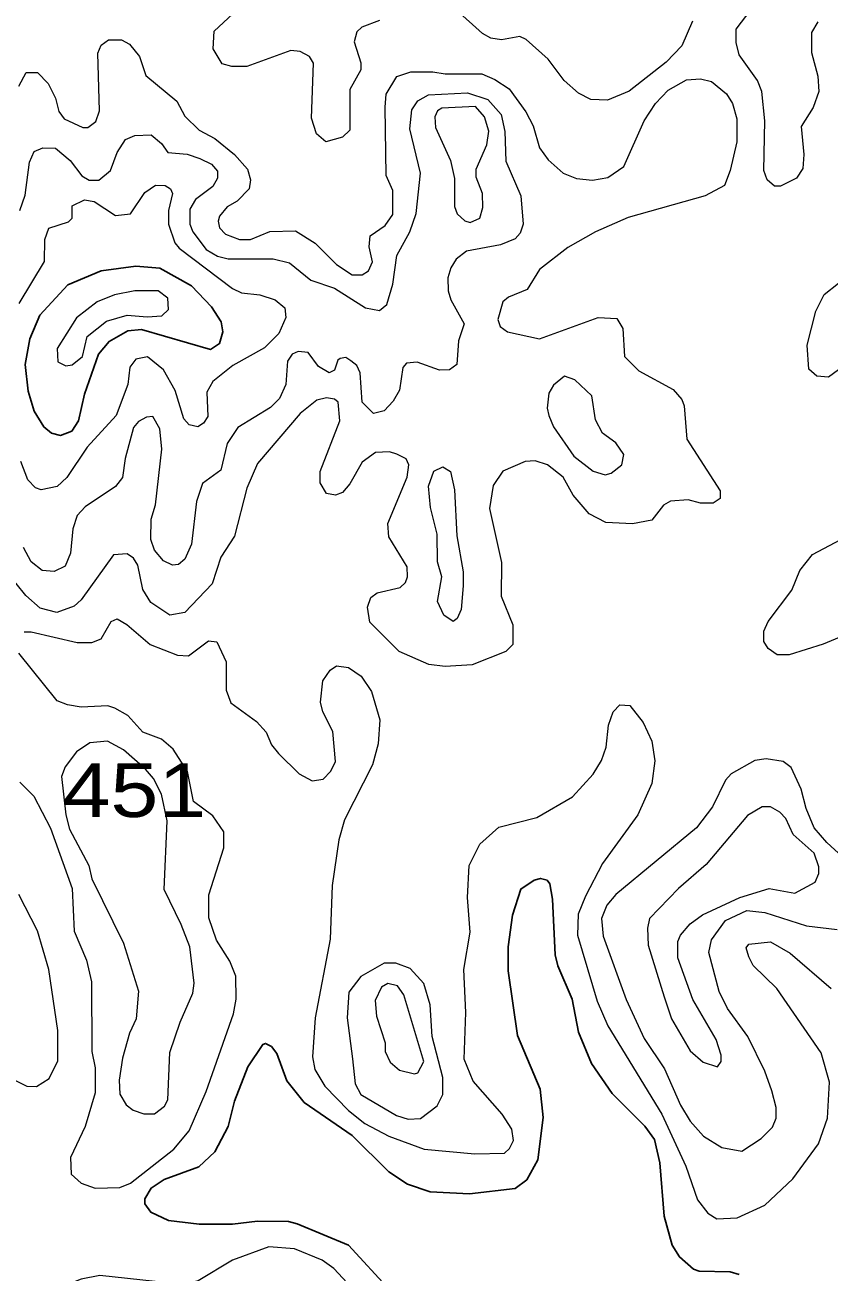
# Model space of a CAD drawing. Extents: x 577 to 602.9, y 7483.8 to 7511.6.
# Drawn here: x 587.083 to 588.281, y 7508.784 to 7510.642 of the extents above; entities that cross this region are included whole.
import ezdxf
from ezdxf.enums import TextEntityAlignment as Align

# ---------------------------------------------------------------- set-up
doc = ezdxf.new("R2010")
doc.units = 0
doc.header["$LTSCALE"] = 0.032
doc.layers.add('1', color=7, linetype='Continuous', lineweight=25)
doc.layers.add('2', color=7, linetype='Continuous', lineweight=13)
doc.layers.add('61', color=7, linetype='Continuous')

msp = doc.modelspace()

# ---------------------------------------------------------------- linework, layer by layer
at = {"layer": '1'}
msp.add_lwpolyline([(587.097, 7510.0663), (587.0884, 7510.0962), (587.0839, 7510.1359), (587.091, 7510.174), (587.1054, 7510.209), (587.1475, 7510.2544), (587.1968, 7510.275), (587.2485, 7510.2822), (587.2843, 7510.279), (587.3312, 7510.2528), (587.3614, 7510.2218), (587.3757, 7510.1995), (587.3781, 7510.1844), (587.3733, 7510.1669), (587.3598, 7510.1581), (587.2572, 7510.1876), (587.2366, 7510.186), (587.2087, 7510.1701), (587.1928, 7510.151), (587.1721, 7510.0914), (587.1634, 7510.0516), (587.1531, 7510.0365), (587.1364, 7510.0301), (587.1228, 7510.0333), (587.1117, 7510.0428)], close=True, dxfattribs=at)
for points in [[(587.499, 7509.0362), (587.5705, 7508.9869), (587.6254, 7508.9328), (587.6532, 7508.9145), (587.6866, 7508.9034), (587.7455, 7508.9002), (587.8131, 7508.9081), (587.8306, 7508.9209), (587.8473, 7508.9511), (587.8552, 7509.0139), (587.8504, 7509.056), (587.817, 7509.1363), (587.8027, 7509.2326), (587.8027, 7509.2683), (587.8091, 7509.3153), (587.8218, 7509.3542), (587.8417, 7509.3677), (587.8512, 7509.3701), (587.8608, 7509.3677), (587.8647, 7509.3622), (587.8687, 7509.3391), (587.8727, 7509.2564), (587.8767, 7509.2397), (587.8981, 7509.1904), (587.9077, 7509.1411), (587.9268, 7509.0942), (587.9578, 7509.0497), (588.0063, 7509.0012), (588.0206, 7508.9813), (588.0286, 7508.9463), (588.0349, 7508.8668), (588.0468, 7508.8238), (588.058, 7508.8063), (588.0786, 7508.7881), (588.0874, 7508.7849), (588.1335, 7508.7841), (588.147, 7508.7801)], [(587.627, 7508.7563), (587.565, 7508.8238), (587.4886, 7508.8556), (587.4759, 7508.8588), (587.4298, 7508.8596), (587.3924, 7508.8549), (587.3431, 7508.8549), (587.297, 7508.8604), (587.2707, 7508.8731), (587.262, 7508.8851), (587.262, 7508.893), (587.2715, 7508.9089), (587.2906, 7508.9216), (587.3423, 7508.9407), (587.3662, 7508.963), (587.386, 7509.0004), (587.3956, 7509.0385), (587.4155, 7509.0894), (587.4377, 7509.1228), (587.4417, 7509.1244), (587.4505, 7509.1196), (587.4584, 7509.1093), (587.4735, 7509.0688), (587.499, 7509.0362)]]:
    msp.add_lwpolyline(points, dxfattribs=at)
at = {"layer": '2'}
for points in [[(587.6111, 7510.648), (587.5848, 7510.6384), (587.5777, 7510.6313), (587.5737, 7510.6162), (587.5833, 7510.5852), (587.5833, 7510.5748), (587.5673, 7510.5454), (587.5673, 7510.485), (587.5562, 7510.4746), (587.5316, 7510.4675), (587.5173, 7510.4794), (587.5101, 7510.5025), (587.5133, 7510.5844), (587.5069, 7510.5947), (587.4934, 7510.6019), (587.4791, 7510.6034), (587.4139, 7510.5796), (587.3916, 7510.5796), (587.3773, 7510.5836), (587.3638, 7510.6058), (587.3654, 7510.6321), (587.3932, 7510.6583)], [(588.0771, 7510.6472), (588.0612, 7510.6106), (588.0381, 7510.586), (587.9832, 7510.543), (587.9506, 7510.5295), (587.926, 7510.5303), (587.9077, 7510.5398), (587.8862, 7510.5589), (587.8624, 7510.5907), (587.8298, 7510.6201), (587.8202, 7510.6241), (587.7932, 7510.6193), (587.7773, 7510.6217), (587.7646, 7510.6289), (587.7256, 7510.6639)], [(588.2639, 7510.6464), (588.2544, 7510.6305), (588.2544, 7510.6003), (588.2639, 7510.5653), (588.2655, 7510.5422), (588.2568, 7510.5184), (588.2393, 7510.4905), (588.2432, 7510.4484), (588.2417, 7510.4277), (588.2321, 7510.4134), (588.2083, 7510.4015), (588.1995, 7510.4015), (588.1884, 7510.411), (588.1836, 7510.4245), (588.1852, 7510.4985), (588.1804, 7510.5422), (588.1741, 7510.5589), (588.147, 7510.5971), (588.1423, 7510.6154), (588.1423, 7510.6353), (588.1645, 7510.6647)], [(587.0743, 7510.5502), (587.0855, 7510.5708), (587.1022, 7510.5708), (587.1181, 7510.5541), (587.1292, 7510.5327), (587.134, 7510.5128), (587.1419, 7510.5017), (587.1698, 7510.4889), (587.1769, 7510.4889), (587.1888, 7510.4977), (587.1944, 7510.5136), (587.192, 7510.5995), (587.1968, 7510.6114), (587.2079, 7510.6193), (587.227, 7510.6193), (587.2389, 7510.613)], [(587.2389, 7510.613), (587.2541, 7510.5947), (587.2636, 7510.5661), (587.3097, 7510.5279), (587.3216, 7510.5056), (587.3431, 7510.485), (587.3662, 7510.4722), (587.3956, 7510.4484), (587.4147, 7510.4269), (587.4194, 7510.411), (587.4171, 7510.3975), (587.3996, 7510.3792), (587.3845, 7510.3705), (587.3733, 7510.3569), (587.3709, 7510.349), (587.3733, 7510.3394), (587.3821, 7510.3299), (587.4027, 7510.322), (587.4194, 7510.322), (587.4481, 7510.3339), (587.4862, 7510.3347), (587.5157, 7510.3164), (587.5475, 7510.2846), (587.5705, 7510.2695), (587.5856, 7510.2695), (587.5952, 7510.275), (587.6007, 7510.2886), (587.596, 7510.3108), (587.5976, 7510.3275), (587.6198, 7510.3426), (587.631, 7510.3593), (587.631, 7510.3951), (587.6214, 7510.4174), (587.6198, 7510.5192), (587.6214, 7510.5382), (587.6373, 7510.5645), (587.658, 7510.5716), (587.6906, 7510.5716), (587.7089, 7510.5685), (587.7638, 7510.5685), (587.7828, 7510.5605), (587.8043, 7510.5462), (587.829, 7510.512), (587.8401, 7510.4913), (587.8496, 7510.4587), (587.8624, 7510.4404), (587.8846, 7510.4206), (587.9045, 7510.4126), (587.9284, 7510.4102), (587.9514, 7510.4142), (587.9753, 7510.4309), (588.0055, 7510.4985), (588.0222, 7510.5247), (588.0413, 7510.5446), (588.0683, 7510.5597), (588.089, 7510.5613), (588.1057, 7510.5573), (588.1279, 7510.539), (588.1367, 7510.5247), (588.1431, 7510.5017), (588.1431, 7510.4675), (588.1335, 7510.4245), (588.1248, 7510.4023), (588.0961, 7510.3872), (587.9816, 7510.3546), (587.9331, 7510.3331), (587.8918, 7510.31), (587.8496, 7510.2774), (587.8313, 7510.2472), (587.8035, 7510.2361), (587.7948, 7510.2289), (587.7876, 7510.2027), (587.7908, 7510.1923), (587.8019, 7510.1844), (587.8496, 7510.174), (587.9371, 7510.2059), (587.9649, 7510.2043), (587.9737, 7510.1892), (587.9761, 7510.1478), (587.9975, 7510.1263), (588.0484, 7510.0985), (588.0612, 7510.0834), (588.0651, 7510.0739), (588.0691, 7510.0246), (588.1184, 7509.9474), (588.1184, 7509.9363), (588.1081, 7509.9291), (588.089, 7509.9291), (588.0707, 7509.9339), (588.0445, 7509.9323), (588.0341, 7509.926), (588.0166, 7509.9037), (587.988, 7509.8981), (587.9482, 7509.9005), (587.9236, 7509.9132), (587.8997, 7509.9411), (587.8846, 7509.9681), (587.8616, 7509.9864), (587.8433, 7509.992), (587.8282, 7509.9912), (587.7948, 7509.9768)], [(587.0759, 7510.3649), (587.0839, 7510.388), (587.0902, 7510.4373), (587.0974, 7510.4532), (587.1101, 7510.4587), (587.1292, 7510.4579), (587.1507, 7510.4396), (587.1682, 7510.4166), (587.1793, 7510.4102), (587.1936, 7510.4102), (587.2111, 7510.4245), (587.2207, 7510.4516), (587.2334, 7510.4707), (587.2469, 7510.477), (587.2715, 7510.4778), (587.2867, 7510.4651), (587.2962, 7510.4516), (587.3248, 7510.4492), (587.3439, 7510.4428), (587.3614, 7510.4341), (587.3701, 7510.4237), (587.3701, 7510.4134), (587.363, 7510.4007), (587.3375, 7510.3816), (587.3288, 7510.3673), (587.3288, 7510.345), (587.3336, 7510.3331), (587.3534, 7510.3068), (587.3701, 7510.2973), (587.386, 7510.2933), (587.4528, 7510.2933), (587.4775, 7510.287), (587.5093, 7510.2615), (587.5443, 7510.2496), (587.5904, 7510.2202), (587.6111, 7510.2162), (587.6222, 7510.2249), (587.631, 7510.2552), (587.6373, 7510.2981), (587.6564, 7510.3331), (587.666, 7510.3609), (587.6723, 7510.4206), (587.6564, 7510.4866), (587.6596, 7510.5152), (587.6683, 7510.5287), (587.6842, 7510.5374), (587.7423, 7510.5406), (587.7725, 7510.5303), (587.7924, 7510.508), (587.798, 7510.4826), (587.7995, 7510.4388), (587.8218, 7510.3872), (587.825, 7510.345), (587.821, 7510.3315), (587.8131, 7510.3227), (587.7916, 7510.314), (587.7407, 7510.3045), (587.7256, 7510.2925), (587.7176, 7510.2798), (587.7129, 7510.2647), (587.7137, 7510.2456), (587.7176, 7510.2321), (587.7375, 7510.1963), (587.7288, 7510.1709), (587.7264, 7510.1359), (587.7153, 7510.1279), (587.7009, 7510.1271), (587.6675, 7510.1391), (587.6516, 7510.1375), (587.6461, 7510.1311), (587.6413, 7510.0977), (587.6318, 7510.081), (587.6182, 7510.0667), (587.6023, 7510.0627)], [(587.0751, 7510.2265), (587.1125, 7510.2893), (587.1133, 7510.322), (587.1189, 7510.3387), (587.1483, 7510.3482), (587.1539, 7510.3538), (587.1539, 7510.372), (587.1721, 7510.3808), (587.1865, 7510.3784), (587.2183, 7510.3577), (587.2405, 7510.3601), (587.262, 7510.3919), (587.2779, 7510.4031), (587.2922, 7510.4023), (587.3002, 7510.3975), (587.3034, 7510.3903), (587.297, 7510.3649), (587.297, 7510.345), (587.3065, 7510.3172), (587.3129, 7510.3092), (587.3924, 7510.2488), (587.4059, 7510.2424), (587.433, 7510.2393), (587.456, 7510.2321), (587.4703, 7510.2202), (587.4719, 7510.2059), (587.4616, 7510.182), (587.4401, 7510.1605), (587.3932, 7510.1343), (587.363, 7510.1104), (587.3542, 7510.0945), (587.3558, 7510.058), (587.3495, 7510.0484), (587.3407, 7510.0428), (587.328, 7510.046), (587.3201, 7510.0548), (587.3073, 7510.0969), (587.2898, 7510.1279), (587.266, 7510.147), (587.2485, 7510.1438), (587.2397, 7510.1319), (587.2366, 7510.1057), (587.2191, 7510.0595), (587.1761, 7510.0126), (587.1459, 7509.9673), (587.1316, 7509.9538), (587.1077, 7509.949), (587.099, 7509.9522), (587.0879, 7509.9641), (587.0775, 7509.9912)], [(588.2949, 7510.1279), (588.2798, 7510.1168), (588.2623, 7510.1184), (588.2504, 7510.1287), (588.248, 7510.1645), (588.2607, 7510.2154), (588.2735, 7510.24), (588.2949, 7510.2567)], [(587.6023, 7510.0627), (587.5856, 7510.0794), (587.5825, 7510.1232), (587.5777, 7510.1343), (587.5689, 7510.1414), (587.561, 7510.1462), (587.553, 7510.1446), (587.5491, 7510.1422), (587.5443, 7510.1271), (587.5363, 7510.1232), (587.5204, 7510.1327), (587.5053, 7510.1534), (587.4902, 7510.155), (587.4815, 7510.151), (587.4743, 7510.1407), (587.4719, 7510.1057), (587.4624, 7510.085), (587.4489, 7510.0715), (587.4004, 7510.0421), (587.3845, 7510.0182), (587.3749, 7509.9784), (587.3479, 7509.9586), (587.3391, 7509.9315), (587.3312, 7509.8679), (587.3216, 7509.8456), (587.3121, 7509.8377), (587.3034, 7509.8369), (587.2898, 7509.8433), (587.2763, 7509.8592), (587.2707, 7509.8751), (587.2715, 7509.9053), (587.2779, 7509.9267), (587.2874, 7510.0094), (587.2843, 7510.0397), (587.2739, 7510.058), (587.2644, 7510.0572), (587.2525, 7510.0508), (587.2453, 7510.0421)], [(587.7948, 7509.9768), (587.7805, 7509.9554), (587.7749, 7509.9212), (587.7932, 7509.8409), (587.7924, 7509.7908), (587.8099, 7509.7478), (587.8099, 7509.7184), (587.7995, 7509.7081), (587.7494, 7509.6882), (587.7089, 7509.6858), (587.685, 7509.689), (587.6405, 7509.7081), (587.5968, 7509.7518), (587.5936, 7509.7741), (587.5984, 7509.7884), (587.6079, 7509.7955), (587.6421, 7509.8035), (587.65, 7509.8107), (587.6532, 7509.8194), (587.6524, 7509.8345), (587.6254, 7509.879), (587.6238, 7509.8989), (587.6524, 7509.9681), (587.6548, 7509.9864), (587.6508, 7509.9951), (587.6373, 7510.0023), (587.6262, 7510.0055), (587.6055, 7510.0047), (587.5856, 7509.9904), (587.5673, 7509.9578), (587.5562, 7509.945), (587.5459, 7509.9411), (587.5324, 7509.9434), (587.5228, 7509.9594), (587.5228, 7509.9761), (587.5522, 7510.0516), (587.5499, 7510.0794), (587.5443, 7510.0842), (587.5324, 7510.0858), (587.518, 7510.0826), (587.4934, 7510.0627), (587.4298, 7509.988), (587.4139, 7509.9514), (587.3956, 7509.8798), (587.3749, 7509.8488), (587.3622, 7509.8091), (587.3216, 7509.7661), (587.2994, 7509.7621), (587.2707, 7509.7812), (587.2588, 7509.8003), (587.2517, 7509.8369), (587.2453, 7509.8472), (587.2358, 7509.8536), (587.2151, 7509.852), (587.1674, 7509.7852), (587.157, 7509.7757), (587.1308, 7509.7661), (587.1061, 7509.7725), (587.0847, 7509.7916), (587.0561, 7509.8274)], [(587.2453, 7510.0421), (587.2326, 7509.9959), (587.2286, 7509.9673), (587.2183, 7509.9538), (587.1729, 7509.9236), (587.161, 7509.9108), (587.1547, 7509.891), (587.1515, 7509.8544), (587.1435, 7509.8353), (587.1268, 7509.8274), (587.1093, 7509.8289), (587.0926, 7509.8417), (587.0815, 7509.8631)], [(588.3721, 7509.7606), (588.2719, 7509.7192), (588.221, 7509.7033), (588.2035, 7509.7033), (588.19, 7509.7128), (588.1836, 7509.7232), (588.1836, 7509.7383), (588.19, 7509.7526), (588.225, 7509.7995), (588.2369, 7509.8289), (588.256, 7509.8528), (588.3307, 7509.8926)], [(587.0823, 7509.7375), (587.0926, 7509.7375), (587.161, 7509.7216), (587.1833, 7509.7216), (587.1968, 7509.7272), (587.2119, 7509.7526), (587.2207, 7509.7566), (587.235, 7509.7486), (587.27, 7509.7184), (587.3105, 7509.7025), (587.3272, 7509.7017), (587.3566, 7509.724), (587.3694, 7509.7224), (587.3829, 7509.693), (587.3829, 7509.6508), (587.39, 7509.6317), (587.4282, 7509.6039), (587.4425, 7509.588), (587.4505, 7509.5689), (587.4608, 7509.5562), (587.4918, 7509.526), (587.5109, 7509.5156), (587.5276, 7509.518), (587.5387, 7509.53), (587.5459, 7509.5443), (587.5419, 7509.5888), (587.5268, 7509.6182), (587.5236, 7509.6325), (587.5268, 7509.6643), (587.5379, 7509.6802), (587.5475, 7509.6866), (587.565, 7509.6842), (587.584, 7509.6715), (587.5992, 7509.6484), (587.6119, 7509.6063), (587.6095, 7509.5705), (587.6007, 7509.5395), (587.5594, 7509.4576), (587.5507, 7509.4274), (587.5411, 7509.3598)], [(587.0759, 7509.5133), (587.0966, 7509.4926), (587.1213, 7509.4449), (587.1539, 7509.355), (587.157, 7509.2914), (587.1753, 7509.2485), (587.1825, 7509.2159), (587.1833, 7509.1125), (587.1881, 7509.0878), (587.1881, 7509.0505), (587.1729, 7509.0004), (587.1515, 7508.9542), (587.1523, 7508.9296), (587.1674, 7508.9161), (587.1881, 7508.9089), (587.2246, 7508.9097), (587.2405, 7508.9161), (587.3049, 7508.967), (587.328, 7508.994), (587.3534, 7509.0529), (587.394, 7509.1682), (587.398, 7509.1904), (587.3972, 7509.2246), (587.3884, 7509.2469), (587.3686, 7509.2779), (587.3574, 7509.3113), (587.3574, 7509.3455), (587.3797, 7509.4155), (587.3797, 7509.4393), (587.363, 7509.4632), (587.3344, 7509.4846), (587.3256, 7509.5292), (587.3041, 7509.5626), (587.2867, 7509.5777), (587.2588, 7509.588), (587.2366, 7509.6127), (587.2175, 7509.6238), (587.2071, 7509.627), (587.1674, 7509.6254), (587.1467, 7509.6286), (587.1316, 7509.6349), (587.0743, 7509.7057)], [(587.5411, 7509.3598), (587.5379, 7509.2795), (587.5157, 7509.1626), (587.5117, 7509.1045), (587.5149, 7509.0855), (587.53, 7509.0608), (587.565, 7509.0242), (587.5896, 7509.0051), (587.6254, 7508.9861), (587.6779, 7508.967), (587.7534, 7508.9598), (587.7972, 7508.9606), (587.8051, 7508.9678), (587.8107, 7508.9797), (587.8083, 7508.9964), (587.794, 7509.0187), (587.751, 7509.068), (587.7375, 7509.1006), (587.7399, 7509.1705), (587.7367, 7509.2342), (587.7463, 7509.2898), (587.7423, 7509.3415), (587.7447, 7509.3892), (587.7606, 7509.421), (587.7892, 7509.4465), (587.8457, 7509.4608), (587.8989, 7509.4918), (587.9292, 7509.5252), (587.9419, 7509.5459), (587.949, 7509.5657), (587.9522, 7509.5983), (587.9594, 7509.6182), (587.9689, 7509.6286), (587.984, 7509.6278), (588.0039, 7509.6023), (588.0166, 7509.5745), (588.0214, 7509.5451), (588.0166, 7509.5117), (587.9959, 7509.4648), (587.9435, 7509.3924), (587.918, 7509.3439), (587.9069, 7509.3168), (587.9061, 7509.2858), (587.9355, 7509.1872), (587.9514, 7509.1507), (588.0317, 7509.0187), (588.0675, 7508.9415), (588.085, 7508.8914), (588.1001, 7508.8716), (588.1136, 7508.8628), (588.1439, 7508.8644), (588.1852, 7508.8835), (588.2266, 7508.9224), (588.2647, 7508.9749), (588.2782, 7509.0131), (588.2814, 7509.0664), (588.2687, 7509.1101), (588.2027, 7509.2063), (588.1677, 7509.2405), (588.1613, 7509.2532), (588.1574, 7509.2668), (588.1613, 7509.2723), (588.1932, 7509.2755), (588.2226, 7509.2588), (588.2838, 7509.2063)], [(588.3299, 7509.3757), (588.2774, 7509.4234), (588.2584, 7509.4457), (588.2464, 7509.4743), (588.2393, 7509.5029), (588.2242, 7509.5355), (588.2122, 7509.5443), (588.1868, 7509.5482), (588.1701, 7509.5459), (588.1351, 7509.526), (588.1264, 7509.5164), (588.1073, 7509.4767), (588.0834, 7509.4457), (587.9633, 7509.3463), (587.9498, 7509.3304), (587.9419, 7509.3105), (587.9443, 7509.2842), (587.9785, 7509.1896), (588.0055, 7509.1316), (588.0357, 7509.0862), (588.0596, 7509.0322), (588.0739, 7509.0083), (588.0938, 7508.9861), (588.1208, 7508.9694), (588.151, 7508.9638), (588.1796, 7508.9829), (588.1963, 7508.9996), (588.2019, 7509.0131), (588.2019, 7509.029), (588.1955, 7509.0536), (588.1852, 7509.0831), (588.1598, 7509.1348), (588.1295, 7509.1761), (588.1168, 7509.2015), (588.1017, 7509.2596), (588.1057, 7509.2787), (588.1264, 7509.3073), (588.1582, 7509.3224), (588.1852, 7509.3192), (588.2472, 7509.2994), (588.2926, 7509.2938)], [(587.0672, 7509.0703), (587.0863, 7509.0608), (587.1006, 7509.06), (587.1197, 7509.0719), (587.1324, 7509.0982), (587.1324, 7509.1435), (587.1189, 7509.2342), (587.1022, 7509.2922), (587.0743, 7509.3463)], [(587.7932, 7508.6068), (587.852, 7508.6362), (587.8767, 7508.6576), (587.883, 7508.6704), (587.8838, 7508.6974), (587.8711, 7508.7149), (587.8544, 7508.7229), (587.8345, 7508.7244), (587.8123, 7508.7213), (587.7606, 7508.7046), (587.728, 7508.703), (587.6278, 7508.7189), (587.596, 7508.7324), (587.5435, 7508.7889), (587.526, 7508.8016), (587.4847, 7508.8183), (587.4465, 7508.8215), (587.3924, 7508.8016), (587.3415, 7508.7706), (587.3185, 7508.765), (587.1952, 7508.7785), (587.1674, 7508.7729), (587.1014, 7508.7475), (587.06, 7508.738)]]:
    msp.add_lwpolyline(points, dxfattribs=at)
for points in [[(587.7232, 7510.3713), (587.7272, 7510.3601), (587.7383, 7510.3498), (587.7463, 7510.3474), (587.7606, 7510.3538), (587.7653, 7510.3697), (587.7646, 7510.3903), (587.755, 7510.415), (587.755, 7510.4269), (587.7709, 7510.4627), (587.7741, 7510.4834), (587.7677, 7510.5048), (587.7542, 7510.52), (587.7041, 7510.5176), (587.6978, 7510.5136), (587.6938, 7510.5048), (587.6946, 7510.4889), (587.7168, 7510.4396), (587.7232, 7510.4126)], [(587.2652, 7510.2067), (587.2874, 7510.2082), (587.297, 7510.2178), (587.2962, 7510.2345), (587.2819, 7510.2456), (587.2469, 7510.2456), (587.2167, 7510.2393), (587.1912, 7510.2289), (587.1602, 7510.2051), (587.1316, 7510.1597), (587.1324, 7510.1399), (587.1443, 7510.1335), (587.1539, 7510.1351), (587.169, 7510.1478), (587.1761, 7510.1772), (587.2047, 7510.2003), (587.2358, 7510.209)], [(587.8632, 7510.0595), (587.8703, 7510.0428), (587.9005, 7509.9991), (587.9292, 7509.9768), (587.9474, 7509.9713), (587.9562, 7509.9737), (587.9721, 7509.9864), (587.9753, 7510.0015), (587.9633, 7510.019), (587.9435, 7510.0333), (587.9331, 7510.0532), (587.9276, 7510.089), (587.9021, 7510.1128), (587.887, 7510.1184), (587.8703, 7510.1049), (587.8632, 7510.0929), (587.8608, 7510.0707)], [(587.7232, 7509.949), (587.7264, 7509.8806), (587.7359, 7509.8266), (587.7359, 7509.8059), (587.7327, 7509.7709), (587.7272, 7509.7574), (587.7208, 7509.7526), (587.7073, 7509.7621), (587.6978, 7509.7828), (587.7041, 7509.8194), (587.6978, 7509.8417), (587.697, 7509.883), (587.6874, 7509.9228), (587.6842, 7509.9546), (587.6922, 7509.9768), (587.7057, 7509.9832), (587.7168, 7509.9761)], [(587.1785, 7509.3892), (587.1833, 7509.3693), (587.2302, 7509.2739), (587.2525, 7509.2023), (587.2493, 7509.161), (587.2389, 7509.1395), (587.2286, 7509.1022), (587.2238, 7509.0696), (587.2246, 7509.0489), (587.2342, 7509.033), (587.2445, 7509.025), (587.2604, 7509.0195), (587.2763, 7509.0195), (587.2914, 7509.0306), (587.2962, 7509.0401), (587.2994, 7509.1109), (587.3145, 7509.1562), (587.3336, 7509.1992), (587.3352, 7509.2143), (587.3288, 7509.2683), (587.3161, 7509.3017), (587.2906, 7509.3534), (587.2954, 7509.456), (587.2867, 7509.4958), (587.2747, 7509.5188), (587.2628, 7509.5331), (587.2302, 7509.5618), (587.2063, 7509.5745), (587.1801, 7509.5721), (587.1602, 7509.5586), (587.1435, 7509.5363), (587.138, 7509.522), (587.1443, 7509.4648), (587.1499, 7509.4433)], [(588.0349, 7509.1936), (588.046, 7509.161), (588.0739, 7509.1133), (588.093, 7509.0966), (588.1144, 7509.0894), (588.12, 7509.0974), (588.12, 7509.1069), (588.1128, 7509.13), (588.0779, 7509.1896), (588.0556, 7509.2516), (588.0556, 7509.2763), (588.0596, 7509.2858), (588.0739, 7509.3025), (588.0922, 7509.3161), (588.1478, 7509.3415), (588.1916, 7509.355), (588.2297, 7509.3479), (588.2599, 7509.3646), (588.2655, 7509.3773), (588.2655, 7509.3876), (588.2584, 7509.4075), (588.2273, 7509.4353), (588.2162, 7509.4592), (588.2075, 7509.4687), (588.1932, 7509.4767), (588.1812, 7509.4767), (588.159, 7509.464), (588.0977, 7509.3908), (588.0564, 7509.355), (588.0134, 7509.3105), (588.0103, 7509.2962), (588.0111, 7509.2707)], [(587.5713, 7509.1014), (587.5753, 7509.064), (587.5833, 7509.0481), (587.6365, 7509.0171), (587.654, 7509.0115), (587.6723, 7509.0123), (587.697, 7509.0314), (587.7057, 7509.0481), (587.7057, 7509.0735), (587.6898, 7509.1348), (587.6866, 7509.1817), (587.6771, 7509.2135), (587.6572, 7509.2357), (587.6357, 7509.2437), (587.6182, 7509.2437), (587.5833, 7509.2238), (587.5658, 7509.2008), (587.5634, 7509.1626)], [(587.6198, 7509.1252), (587.6198, 7509.1125), (587.627, 7509.0966), (587.6413, 7509.0847), (587.6636, 7509.0791), (587.6683, 7509.0807), (587.6771, 7509.0974), (587.6477, 7509.1968), (587.6381, 7509.2103), (587.6238, 7509.2135), (587.6143, 7509.2079), (587.6047, 7509.188), (587.6071, 7509.165)]]:
    msp.add_lwpolyline(points, close=True, dxfattribs=at)

# ---------------------------------------------------------------- texts
at = {"layer": '61', "width": 1.2}
msp.add_text('451', height=0.08, dxfattribs=at).set_placement((587.2464, 7509.4616), align=Align.CENTER)

doc.saveas('drawing.dxf')
